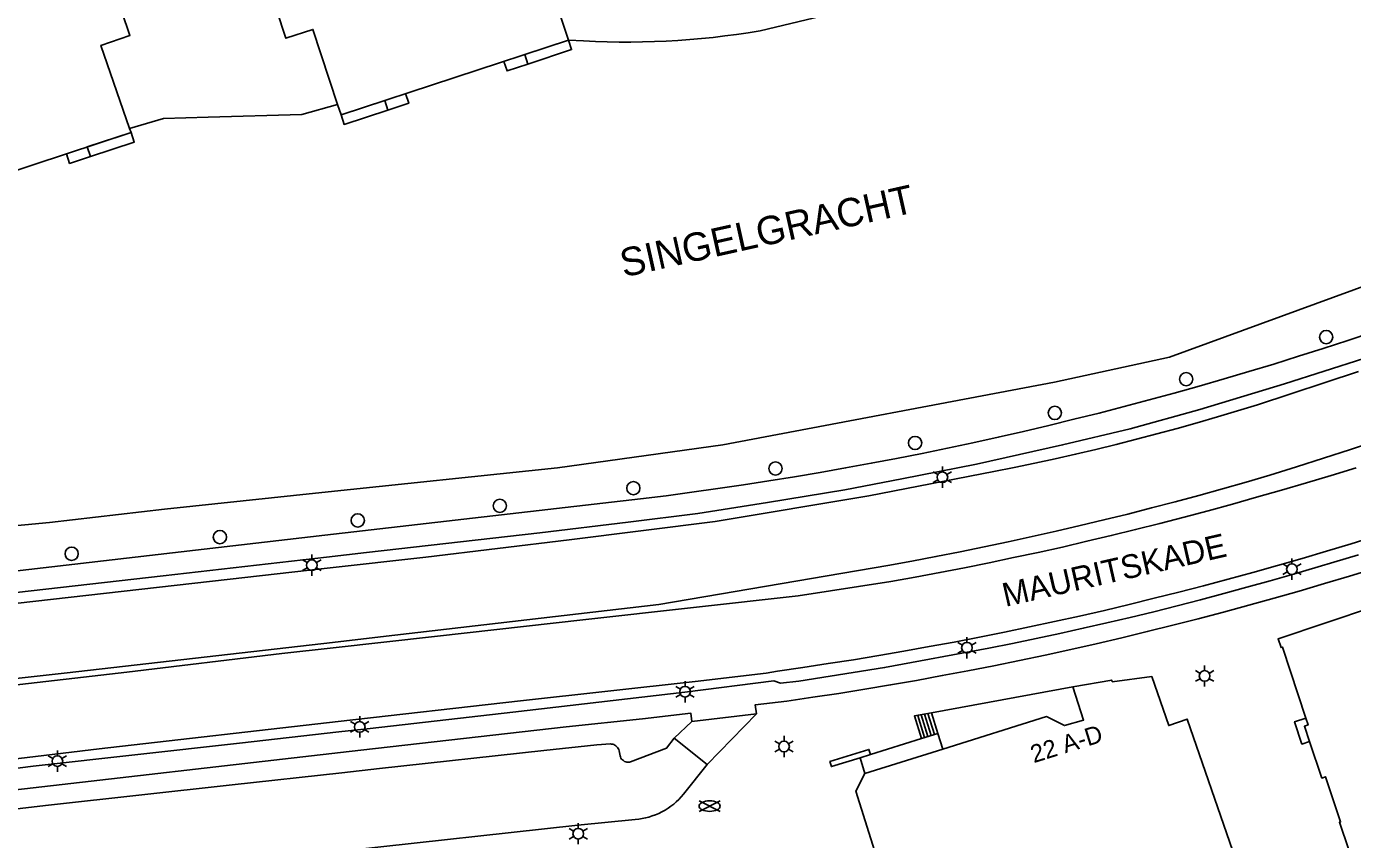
# Model space of a CAD drawing. Extents: x 122462 to 123306, y 485548 to 486417.
# Drawn here: x 122670.3 to 122782.5, y 486002 to 486070.8 of the extents above; entities that cross this region are included whole.
import ezdxf

# ---------------------------------------------------------------- set-up
doc = ezdxf.new("R2010")
doc.units = 0
for name, color, linetype in [('B-WE-IE-MEUBILAIR_WEGMEUBILAIR_VERKEERSBORD-S', 7, 'Continuous'), ('Level 1', 7, 'Continuous'), ('Level 10', 7, 'Continuous'), ('Level 11', 7, 'Continuous'), ('Level 14', 7, 'Continuous'), ('Level 17', 7, 'Continuous'), ('Level 22', 7, 'Continuous'), ('Level 30', 7, 'Continuous'), ('Level 31', 7, 'Continuous'), ('Level 33', 7, 'Continuous'), ('Level 50', 7, 'Continuous'), ('Level 52', 7, 'Continuous'), ('Level 53', 7, 'Continuous'), ('N-WE-GR-BOOM_DOORWORTELBARE RUIMTE-G', 7, 'Continuous'), ('N-WE-GR-BOOM_STAM-G', 7, 'Continuous')]:
    doc.layers.add(name, color=color, linetype=linetype)

msp = doc.modelspace()

# ---------------------------------------------------------------- linework, layer by layer
at = {"layer": 'Level 1'}
msp.add_line((122747.82, 486009.68), (122741.24, 486007.62), dxfattribs=at)
for points in [[(122714.12, 486083.55), (122716.07, 486077.62), (122713.79, 486076.87), (122716.17, 486069.65)], [(122696.65, 486064.2), (122694.56, 486070.55), (122692.28, 486069.8), (122689.93, 486076.96), (122699.01, 486079.95)], [(122677.12, 486075.89), (122679.09, 486070.05), (122676.64, 486069.2), (122679.06, 486062.18)], [(122716.17, 486069.65), (122696.94, 486063.32), (122696.65, 486064.2)], [(122679.06, 486062.18), (122679.18, 486061.83), (122659.94, 486055.49), (122659.19, 486057.78)], [(122778.53, 486012.3), (122776.55, 486018.3), (122776.44, 486018.26), (122776.18, 486019), (122784.25, 486021.7), (122784.43, 486021.17), (122790.97, 486023.36), (122790.82, 486023.78), (122795.5, 486025.34), (122795.63, 486024.92), (122802.22, 486027.11), (122802.04, 486027.64), (122810.11, 486030.33), (122810.14, 486030.24)], [(122769.38, 485991.74), (122773.38, 485992.98), (122770.8, 486000.49), (122772.35, 486001.05), (122768.48, 486012.21), (122766.93, 486011.66), (122765.49, 486015.81), (122762.16, 486015.37), (122762.11, 486015.51), (122758.82, 486014.93)], [(122758.82, 486014.93), (122759.73, 486012.13), (122758.11, 486011.66), (122756.61, 486012.42), (122747.82, 486009.68)], [(122778.84, 486010.31), (122778.4, 486011.61), (122778.72, 486011.72), (122778.53, 486012.3)], [(122787.25, 485986.22), (122784.62, 485994.16), (122784.52, 485994.13), (122781.37, 486003.49), (122781.46, 486003.52), (122780.2, 486007.34), (122779.88, 486007.23), (122778.84, 486010.31)], [(122741.24, 486007.62), (122740.48, 486006.13), (122742.05, 486001.11)]]:
    msp.add_lwpolyline(points, dxfattribs=at)
at = {"layer": 'Level 10'}
for points in [[(122712.73, 486067.62), (122712.47, 486068.43), (122716.17, 486069.65), (122716.44, 486068.84), (122712.73, 486067.62)], [(122700.91, 486063.73), (122697.2, 486062.51), (122696.94, 486063.32), (122700.64, 486064.54), (122700.91, 486063.73)], [(122675.75, 486059.8), (122675.48, 486060.61), (122679.18, 486061.83), (122679.45, 486061.02), (122675.75, 486059.8)]]:
    msp.add_lwpolyline(points, dxfattribs=at)
at = {"layer": 'Level 11'}
for points in [[(122712.73, 486067.62), (122710.98, 486067.04), (122710.71, 486067.85)], [(122702.4, 486065.12), (122702.66, 486064.31), (122700.91, 486063.73)], [(122675.75, 486059.8), (122673.99, 486059.22), (122673.72, 486060.03)]]:
    msp.add_lwpolyline(points, dxfattribs=at)
at = {"layer": 'Level 14'}
for points in [[(122824.27, 486101.3), (122790.18, 486086.22), (122770.7, 486079.62), (122732.37, 486070.43), (122731.38, 486070.27), (122730.39, 486070.13), (122729.4, 486070), (122728.41, 486069.88), (122727.42, 486069.78), (122726.43, 486069.69), (122725.43, 486069.62), (122724.44, 486069.56), (122723.44, 486069.52), (122722.44, 486069.49), (122721.44, 486069.48), (122720.45, 486069.48), (122719.45, 486069.5), (122718.45, 486069.53), (122717.45, 486069.58), (122716.17, 486069.65)], [(122821.96, 486065.5), (122821.4, 486062.69), (122808.74, 486058.07), (122767.01, 486042.83), (122757.26, 486040.7), (122729.22, 486035.41), (122715.25, 486033.48), (122695.32, 486031.37), (122682, 486029.96), (122672.28, 486028.85), (122632.32, 486025.07)], [(122696.65, 486064.2), (122693.62, 486063.35), (122685.69, 486063.13), (122681.92, 486063.01), (122679.06, 486062.18)]]:
    msp.add_lwpolyline(points, dxfattribs=at)
at = {"layer": 'Level 17'}
for p, q in [((122725.1, 486010.59), (122726.6, 486012)), ((122732.06, 486012.65), (122726.6, 486012)), ((122727.91, 486008.38), (122732.06, 486012.65)), ((122725.1, 486010.59), (122727.91, 486008.38))]:
    msp.add_line(p, q, dxfattribs=at)
for points in [[(122784.16, 486044.95), (122782.08, 486044.25), (122780, 486043.57), (122777.91, 486042.9), (122775.82, 486042.25), (122773.72, 486041.61), (122771.61, 486040.99), (122769.51, 486040.38), (122767.4, 486039.79), (122765.28, 486039.21), (122763.16, 486038.65), (122761.04, 486038.1), (122758.91, 486037.57), (122756.78, 486037.05), (122754.64, 486036.55), (122752.51, 486036.06), (122750.36, 486035.59), (122748.22, 486035.13), (122746.07, 486034.69), (122743.92, 486034.27), (122741.77, 486033.86), (122739.61, 486033.46), (122737.45, 486033.08), (122735.29, 486032.71), (122733.12, 486032.36), (122730.96, 486032.03), (122728.79, 486031.71), (122726.61, 486031.4), (122724.44, 486031.11), (122722.26, 486030.84), (122695.58, 486027.76), (122646.68, 486022.11)], [(122783.43, 486042.72), (122776.71, 486040.58), (122769.55, 486038.4), (122763.66, 486036.77), (122757.95, 486035.4), (122750.67, 486033.79), (122744.36, 486032.53), (122739.54, 486031.62), (122733, 486030.54), (122727.1, 486029.61), (122721.23, 486028.88), (122713.74, 486027.97), (122699.1, 486026.31), (122695.71, 486025.92), (122681.89, 486024.33), (122649.62, 486020.66)], [(122782.98, 486041.61), (122774.44, 486038.8), (122772.75, 486038.28), (122771.05, 486037.77), (122769.35, 486037.28), (122767.64, 486036.8), (122765.93, 486036.34), (122764.22, 486035.89), (122762.5, 486035.45), (122760.78, 486035.03), (122759.06, 486034.62), (122757.33, 486034.23), (122755.6, 486033.86), (122753.86, 486033.49), (122752.13, 486033.15), (122741.56, 486031.1), (122728.59, 486028.94), (122716.22, 486027.38), (122704.1, 486025.91), (122695.77, 486024.98), (122684.59, 486023.7), (122664.86, 486021.47)], [(122664.63, 486015.11), (122673.78, 486016.13), (122696.22, 486018.7), (122700.28, 486019.17), (122723.81, 486021.9), (122743.17, 486025.2), (122745.21, 486025.58), (122747.25, 486025.96), (122749.29, 486026.36), (122751.32, 486026.78), (122753.35, 486027.21), (122755.38, 486027.65), (122757.41, 486028.1), (122759.43, 486028.58), (122761.45, 486029.06), (122763.46, 486029.56), (122765.48, 486030.07), (122767.48, 486030.6), (122769.49, 486031.14), (122771.49, 486031.69), (122773.49, 486032.26), (122775.48, 486032.84), (122777.75, 486033.55), (122780.02, 486034.28), (122782.29, 486035.02), (122784.55, 486035.77)], [(122782.78, 486033.48), (122780.68, 486032.83), (122778.58, 486032.2), (122776.47, 486031.58), (122774.36, 486030.98), (122772.32, 486030.4), (122770.28, 486029.84), (122768.23, 486029.29), (122766.18, 486028.76), (122764.13, 486028.24), (122762.07, 486027.74), (122760.01, 486027.25), (122757.95, 486026.77), (122755.88, 486026.31), (122753.81, 486025.87), (122751.74, 486025.43), (122749.66, 486025.01), (122747.58, 486024.61), (122745.5, 486024.22), (122743.42, 486023.84), (122735.61, 486022.64), (122717.65, 486020.65), (122704.85, 486019.19), (122696.26, 486018.23), (122691.94, 486017.75), (122678.83, 486016.19), (122668.32, 486014.96)], [(122784.42, 486027.69), (122782.35, 486027.05), (122780.28, 486026.42), (122778.21, 486025.81), (122776.13, 486025.21), (122774.05, 486024.62), (122771.97, 486024.05), (122769.88, 486023.49), (122767.79, 486022.95), (122765.69, 486022.43), (122763.59, 486021.91), (122761.49, 486021.41), (122759.38, 486020.93), (122757.27, 486020.46), (122755.15, 486020.01), (122753.04, 486019.57), (122750.92, 486019.14), (122748.8, 486018.73), (122746.67, 486018.34), (122744.54, 486017.96), (122742.41, 486017.59), (122740.28, 486017.24), (122738.14, 486016.91), (122736, 486016.59), (122733.86, 486016.28), (122732.88, 486016.1), (122726.88, 486015.38), (122712.11, 486013.76), (122696.7, 486012.01), (122676.49, 486009.71), (122668.03, 486008.69)], [(122782.97, 486026.1), (122777.48, 486024.48), (122775.52, 486023.92), (122773.55, 486023.37), (122771.59, 486022.83), (122769.61, 486022.31), (122767.64, 486021.8), (122765.66, 486021.3), (122763.67, 486020.82), (122761.69, 486020.35), (122759.7, 486019.9), (122757.71, 486019.46), (122755.71, 486019.03), (122753.71, 486018.62), (122751.71, 486018.22), (122742.9, 486016.57), (122735.66, 486015.41), (122734.1, 486015.25), (122733.54, 486015.44), (122726, 486014.48), (122722.38, 486014.08), (122711.48, 486012.79), (122699.4, 486011.42), (122696.76, 486011.13), (122688.35, 486010.19), (122670.9, 486008.22), (122664.94, 486007.46)], [(122732.06, 486012.65), (122731.96, 486013.42), (122734.65, 486013.74), (122736.84, 486014.06), (122739.03, 486014.39), (122741.22, 486014.74), (122743.41, 486015.11), (122745.59, 486015.49), (122747.78, 486015.89), (122749.95, 486016.3), (122752.13, 486016.73), (122754.3, 486017.17), (122756.47, 486017.63), (122758.64, 486018.1), (122760.8, 486018.59), (122762.96, 486019.09), (122765.12, 486019.61), (122767.27, 486020.15), (122769.42, 486020.69), (122771.56, 486021.26), (122773.7, 486021.84), (122775.84, 486022.43), (122777.97, 486023.04), (122780.1, 486023.67), (122782.22, 486024.31), (122784.34, 486024.96)], [(122656.01, 486003.84), (122658.22, 486004.64), (122661.02, 486005.08), (122668.44, 486006.11), (122696.89, 486009.39), (122698.6, 486009.59), (122715.98, 486011.55), (122722.43, 486012.24), (122726.51, 486012.72), (122726.6, 486012)], [(122778.84, 486010.31), (122778.2, 486010.1), (122777.58, 486011.99), (122778.53, 486012.3)], [(122659.18, 486003.4), (122672.2, 486004.92), (122687.74, 486006.64), (122697.01, 486007.68), (122700.19, 486008.04), (122714.08, 486009.55), (122718.56, 486010.03), (122719.72, 486010.11), (122719.82, 486010.1), (122719.92, 486010.08), (122720.01, 486010.05), (122720.1, 486010.01), (122720.19, 486009.95), (122720.26, 486009.88), (122720.33, 486009.8), (122720.38, 486009.72), (122720.42, 486009.63), (122720.45, 486009.53), (122720.53, 486009.11), (122720.56, 486009.01), (122720.61, 486008.92), (122720.67, 486008.83), (122720.74, 486008.76), (122720.82, 486008.7), (122720.91, 486008.64), (122721.01, 486008.61), (122721.11, 486008.58), (122721.22, 486008.58), (122721.32, 486008.58), (122721.42, 486008.61), (122724.47, 486009.76), (122725.1, 486010.59)], [(122740.83, 486008.94), (122738.41, 486008.19), (122738.28, 486008.62), (122741.58, 486009.65), (122741.71, 486009.22)], [(122727.91, 486008.38), (122725.9, 486005.86), (122725.71, 486005.63), (122725.5, 486005.42), (122725.29, 486005.21), (122725.07, 486005.02), (122724.83, 486004.84), (122724.59, 486004.67), (122724.34, 486004.51), (122724.08, 486004.37), (122723.81, 486004.24), (122723.54, 486004.12), (122723.26, 486004.02), (122722.98, 486003.93), (122722.7, 486003.86), (122722.4, 486003.8), (122722.11, 486003.76), (122721.82, 486003.73), (122716.97, 486003.24), (122697.48, 486001.09)]]:
    msp.add_lwpolyline(points, dxfattribs=at)
at = {"layer": 'Level 22'}
msp.add_line((122758.82, 486014.93), (122746.87, 486012.74), dxfattribs=at)
at = {"layer": 'Level 30'}
for p, q in [((122747.41, 486011), (122746.87, 486012.74)), ((122746.02, 486010.57), (122747.41, 486011)), ((122747.82, 486009.68), (122747.41, 486011)), ((122741.71, 486009.22), (122746.02, 486010.57)), ((122740.83, 486008.94), (122741.71, 486009.22)), ((122741.24, 486007.62), (122740.83, 486008.94))]:
    msp.add_line(p, q, dxfattribs=at)
at = {"layer": 'Level 31'}
msp.add_lwpolyline([(122746.02, 486010.57), (122745.42, 486012.48), (122746.87, 486012.74)], dxfattribs=at)
at = {"layer": 'Level 33'}
for p, q in [((122745.71, 486012.53), (122746.29, 486010.65)), ((122746, 486012.58), (122746.57, 486010.74)), ((122746.28, 486012.63), (122746.85, 486010.82)), ((122746.57, 486012.68), (122747.12, 486010.91))]:
    msp.add_line(p, q, dxfattribs=at)
at = {"layer": 'Level 50'}
for p, q in [((122747.4, 486032.89), (122747.01, 486033.12)), ((122747.79, 486033.12), (122747.79, 486033.57)), ((122748.57, 486033.12), (122748.18, 486032.89)), ((122747.4, 486032.44), (122747.01, 486032.22)), ((122747.79, 486031.77), (122747.79, 486032.22)), ((122748.57, 486032.22), (122748.18, 486032.44)), ((122694.08, 486025.45), (122693.69, 486025.68)), ((122694.47, 486025.68), (122694.47, 486026.13)), ((122695.25, 486025.68), (122694.86, 486025.45)), ((122776.96, 486025.12), (122776.57, 486025.35)), ((122777.35, 486025.35), (122777.35, 486025.8)), ((122778.13, 486025.35), (122777.74, 486025.12)), ((122694.08, 486025), (122693.69, 486024.78)), ((122694.47, 486024.33), (122694.47, 486024.78)), ((122695.25, 486024.78), (122694.86, 486025)), ((122776.96, 486024.67), (122776.57, 486024.45)), ((122777.35, 486024), (122777.35, 486024.45)), ((122778.13, 486024.45), (122777.74, 486024.67)), ((122749.48, 486018.47), (122749.09, 486018.7)), ((122749.87, 486018.7), (122749.87, 486019.15)), ((122750.65, 486018.7), (122750.26, 486018.47)), ((122749.48, 486018.02), (122749.09, 486017.8)), ((122749.87, 486017.35), (122749.87, 486017.8)), ((122750.65, 486017.8), (122750.26, 486018.02)), ((122769.58, 486016.08), (122769.19, 486016.31)), ((122769.97, 486016.31), (122769.97, 486016.76)), ((122770.75, 486016.31), (122770.36, 486016.08)), ((122726.03, 486014.98), (122726.03, 486015.43)), ((122769.58, 486015.63), (122769.19, 486015.41)), ((122769.97, 486014.96), (122769.97, 486015.41)), ((122770.75, 486015.41), (122770.36, 486015.63)), ((122725.64, 486014.75), (122725.25, 486014.98)), ((122725.64, 486014.3), (122725.25, 486014.08)), ((122726.03, 486013.63), (122726.03, 486014.08)), ((122726.81, 486014.98), (122726.42, 486014.75)), ((122726.81, 486014.08), (122726.42, 486014.3)), ((122698.13, 486011.77), (122697.74, 486012)), ((122698.52, 486012), (122698.52, 486012.45)), ((122699.3, 486012), (122698.91, 486011.77)), ((122698.13, 486011.32), (122697.74, 486011.1)), ((122698.52, 486010.65), (122698.52, 486011.1)), ((122699.3, 486011.1), (122698.91, 486011.32)), ((122734.4, 486010.35), (122734.4, 486010.8)), ((122672.95, 486009.11), (122672.95, 486009.56)), ((122734.01, 486010.12), (122733.62, 486010.35)), ((122734.01, 486009.67), (122733.62, 486009.45)), ((122735.18, 486010.35), (122734.79, 486010.12)), ((122735.18, 486009.45), (122734.79, 486009.67)), ((122672.56, 486008.88), (122672.17, 486009.11)), ((122673.73, 486009.11), (122673.34, 486008.88)), ((122734.4, 486009), (122734.4, 486009.45)), ((122672.56, 486008.43), (122672.17, 486008.21)), ((122672.95, 486007.76), (122672.95, 486008.21)), ((122673.73, 486008.21), (122673.34, 486008.43)), ((122716.61, 486002.74), (122716.22, 486002.97)), ((122717, 486002.97), (122717, 486003.42)), ((122717.78, 486002.97), (122717.39, 486002.74)), ((122716.61, 486002.29), (122716.22, 486002.07)), ((122717, 486001.62), (122717, 486002.07)), ((122717.78, 486002.07), (122717.39, 486002.29))]:
    msp.add_line(p, q, dxfattribs=at)
for centre in [(122747.79, 486032.67), (122694.47, 486025.23), (122777.35, 486024.9), (122749.87, 486018.25), (122769.97, 486015.86), (122726.03, 486014.53), (122698.52, 486011.55), (122734.4, 486009.9), (122672.95, 486008.66), (122717, 486002.52)]:
    msp.add_circle(centre, 0.45, dxfattribs=at)
at = {"layer": 'Level 52'}
for p, q in [((122727.22, 486004.41), (122729, 486005.3)), ((122727.22, 486005.3), (122729, 486004.41))]:
    msp.add_line(p, q, dxfattribs=at)
msp.add_ellipse((122728.11, 486004.85), major_axis=(0.89, 0), ratio=0.5, dxfattribs=at)
at = {"layer": 'Level 53'}
for centre in [(122780.25, 486044.53), (122768.41, 486040.97), (122757.3, 486038.11), (122745.48, 486035.57), (122733.68, 486033.41), (122721.66, 486031.75), (122710.37, 486030.25), (122698.35, 486029.02), (122686.7, 486027.61), (122674.16, 486026.2)]:
    msp.add_circle(centre, 0.56, dxfattribs=at)

# ---------------------------------------------------------------- texts
at = {"layer": 'B-WE-IE-MEUBILAIR_WEGMEUBILAIR_VERKEERSBORD-S'}
msp.add_text('22 A-D', height=1.5, rotation=17.3196, dxfattribs=at).set_placement((122755.52, 486008.48))
at = {"layer": 'N-WE-GR-BOOM_DOORWORTELBARE RUIMTE-G'}
msp.add_text('MAURITSKADE', height=2, rotation=12.8452, dxfattribs=at).set_placement((122753.12, 486021.7))
at = {"layer": 'N-WE-GR-BOOM_STAM-G'}
msp.add_text('SINGELGRACHT', height=2.4, rotation=12.609, dxfattribs=at).set_placement((122720.84, 486049.57))

doc.saveas('drawing.dxf')
